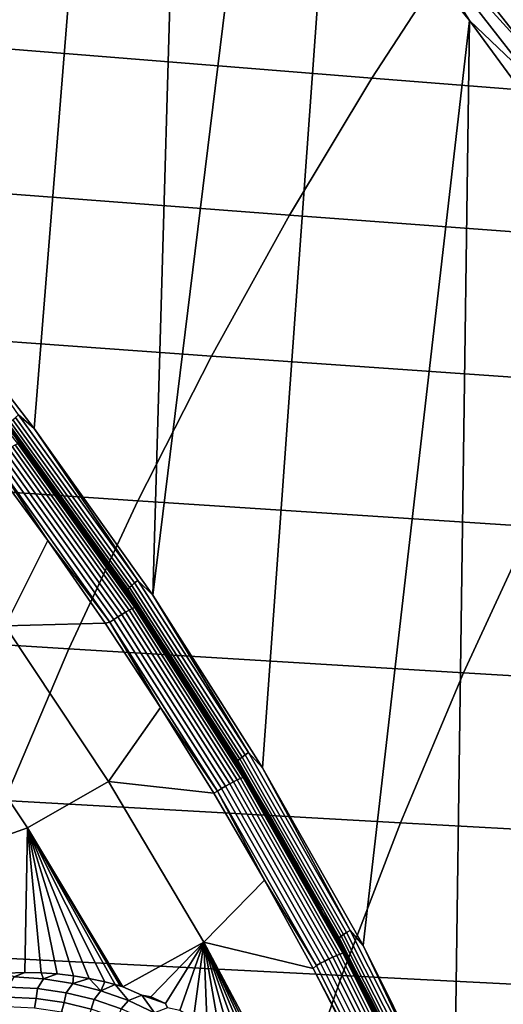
# Model space of a CAD drawing. Header units: metres. Extents: x -240 to 45, y -77 to 27.
# Tile 316 of 656: x -204.65 to -202.78, y 6.91 to 10.72. Entities that reach past the tile are written whole.
import ezdxf

# ---------------------------------------------------------------- set-up
doc = ezdxf.new("R2010")
doc.units = ezdxf.units.M
doc.layers.add('solid_102011X2', color=7, linetype='CONTINUOUS')

msp = doc.modelspace()

# ---------------------------------------------------------------- linework, layer by layer
at = {"layer": 'solid_102011X2'}
for points in [[(-205.084061, 9.756983, 269.331238), (-204.961731, 12.961779, 269.30072), (-204.642792, 12.65951, 269.221191), (-204.833298, 9.449541, 269.268707)], [(-204.833298, 9.449541, 269.268707), (-204.642792, 12.65951, 269.221191), (-204.332092, 12.350646, 269.143738), (-204.59082, 9.135743, 269.208252)], [(-204.59082, 9.135743, 269.208252), (-204.332092, 12.350646, 269.143738), (-204.029739, 12.035393, 269.068359), (-204.131271, 8.489958, 269.093658)], [(-204.131271, 8.489958, 269.093658), (-204.029739, 12.035393, 269.068359), (-203.735886, 11.71395, 268.995087)], [(-204.131271, 8.489958, 269.093658), (-203.735886, 11.71395, 268.995087), (-203.450638, 11.386548, 268.92395), (-203.70665, 7.821687, 268.987793)], [(-203.70665, 7.821687, 268.987793), (-203.450638, 11.386548, 268.92395), (-202.906372, 10.714753, 268.788269), (-203.317978, 7.132874, 268.8909)], [(-203.19249, 11.163969, 268.862823), (-202.906372, 10.714753, 268.788269), (-203.450638, 11.386548, 268.92395)], [(-202.664581, 10.67417, 268.756927), (-203.206116, 11.356335, 268.891968), (-202.665482, 10.766368, 268.779297)], [(-203.200119, 11.261587, 268.87442), (-203.206116, 11.356335, 268.891968), (-202.664581, 10.67417, 268.756927)], [(-204.436417, 11.130947, 316.923096), (-205.910233, 11.25947, 315.310608), (-206.256607, 10.733778, 315.580231), (-204.777054, 10.611333, 317.191345)], [(-202.662109, 10.577878, 268.740295), (-203.200119, 11.261587, 268.87442), (-202.664581, 10.67417, 268.756927)], [(-203.19249, 11.163969, 268.862823), (-203.200119, 11.261587, 268.87442), (-202.662109, 10.577878, 268.740295)], [(-202.658157, 10.478674, 268.729614), (-202.906372, 10.714753, 268.788269), (-203.19249, 11.163969, 268.862823)], [(-202.658157, 10.478674, 268.729614), (-203.19249, 11.163969, 268.862823), (-202.662109, 10.577878, 268.740295)], [(-202.949493, 11.00479, 318.535522), (-204.436417, 11.130947, 316.923096), (-204.777054, 10.611333, 317.191345), (-203.284286, 10.491115, 318.802582)], [(-201.448883, 10.880877, 320.146301), (-202.949493, 11.00479, 318.535522), (-203.284286, 10.491115, 318.802582), (-201.777756, 10.373011, 320.412292)], [(-202.965988, 6.425239, 268.803131), (-203.317978, 7.132874, 268.8909), (-202.906372, 10.714753, 268.788269)], [(-202.965988, 6.425239, 268.803131), (-202.906372, 10.714753, 268.788269), (-202.397812, 10.021931, 268.661469), (-202.651459, 5.700557, 268.724701)], [(-202.658157, 10.478674, 268.729614), (-202.397812, 10.021931, 268.661469), (-202.906372, 10.714753, 268.788269)], [(-203.284286, 10.491115, 318.802582), (-204.777054, 10.611333, 317.191345), (-205.101166, 10.075257, 317.446564), (-203.602844, 9.961158, 319.056671)], [(-201.777756, 10.373011, 320.412292), (-203.284286, 10.491115, 318.802582), (-203.602844, 9.961158, 319.056671), (-202.090698, 9.849041, 320.665405)], [(-203.602844, 9.961158, 319.056671), (-205.101166, 10.075257, 317.446564), (-205.408249, 9.523556, 317.688385), (-203.904678, 9.415744, 319.297394)], [(-202.090698, 9.849041, 320.665405), (-203.602844, 9.961158, 319.056671), (-203.904678, 9.415744, 319.297394), (-202.387192, 9.309785, 320.905212)], [(-204.653442, 9.07681, 269.32254), (-205.137329, 9.686025, 269.443329), (-205.129593, 9.689073, 269.459747), (-204.645569, 9.079657, 269.338928)], [(-204.645569, 9.079657, 269.338928), (-205.129593, 9.689073, 269.459747), (-204.647552, 9.089699, 269.356201)], [(-203.904678, 9.415744, 319.297394), (-205.408249, 9.523556, 317.688385), (-205.697815, 8.957068, 317.916382), (-204.189285, 8.855705, 319.524414)], [(-204.651474, 9.188397, 269.224915), (-204.833298, 9.449541, 269.268707), (-204.59082, 9.135743, 269.208252)], [(-202.387192, 9.309785, 320.905212), (-203.904678, 9.415744, 319.297394), (-204.189285, 8.855705, 319.524414), (-202.666779, 8.756067, 321.131348)], [(-204.651474, 9.188397, 269.224915), (-204.189667, 8.546659, 269.109772), (-204.201965, 8.536978, 269.117462), (-204.663269, 9.177999, 269.232483)], [(-204.651474, 9.188397, 269.224915), (-204.59082, 9.135743, 269.208252), (-204.189667, 8.546659, 269.109772)], [(-204.688522, 9.151806, 269.269379), (-204.228531, 8.512589, 269.154694), (-204.233032, 8.506839, 269.170532), (-204.692719, 9.14563, 269.285156)], [(-204.682068, 9.159421, 269.255066), (-204.221695, 8.519679, 269.140289), (-204.228531, 8.512589, 269.154694), (-204.688522, 9.151806, 269.269379)], [(-204.673569, 9.168242, 269.242645), (-204.212753, 8.527892, 269.127747), (-204.221695, 8.519679, 269.140289), (-204.682068, 9.159421, 269.255066)], [(-204.663269, 9.177999, 269.232483), (-204.201965, 8.536978, 269.117462), (-204.212753, 8.527892, 269.127747), (-204.673569, 9.168242, 269.242645)], [(-204.692719, 9.14563, 269.285156), (-204.233032, 8.506839, 269.170532), (-204.653625, 9.087035, 269.291687)], [(-204.189667, 8.546659, 269.109772), (-204.59082, 9.135743, 269.208252), (-204.131271, 8.489958, 269.093658)], [(-204.653442, 9.07681, 269.32254), (-204.201141, 8.442276, 269.209686), (-204.211395, 8.437819, 269.195068), (-204.663483, 9.072013, 269.307892)], [(-204.653625, 9.087035, 269.291687), (-204.20079, 8.452029, 269.178802), (-204.200317, 8.44945, 269.196045), (-204.653015, 9.084265, 269.308929)], [(-204.233032, 8.506839, 269.170532), (-204.20079, 8.452029, 269.178802), (-204.653625, 9.087035, 269.291687)], [(-204.201141, 8.442276, 269.209686), (-204.653442, 9.07681, 269.32254), (-204.645569, 9.079657, 269.338928), (-204.193146, 8.444915, 269.226044)], [(-204.653015, 9.084265, 269.308929), (-204.535431, 8.929184, 269.297485), (-204.652863, 9.087157, 269.326782)], [(-204.653015, 9.084265, 269.308929), (-204.200317, 8.44945, 269.196045), (-204.535431, 8.929184, 269.297485)], [(-204.535431, 8.929184, 269.297485), (-204.530106, 8.931745, 269.326843), (-204.647552, 9.089699, 269.356201), (-204.652863, 9.087157, 269.326782)], [(-204.645569, 9.079657, 269.338928), (-204.647552, 9.089699, 269.356201), (-204.530106, 8.931745, 269.326843)], [(-204.645569, 9.079657, 269.338928), (-204.530106, 8.931745, 269.326843), (-204.414749, 8.772291, 269.298035)], [(-204.645569, 9.079657, 269.338928), (-204.414749, 8.772291, 269.298035), (-204.301529, 8.611367, 269.269745)], [(-204.645569, 9.079657, 269.338928), (-204.301529, 8.611367, 269.269745), (-204.19043, 8.449001, 269.242004)], [(-204.193146, 8.444915, 269.226044), (-204.645569, 9.079657, 269.338928), (-204.19043, 8.449001, 269.242004)], [(-204.71759, 9.03742, 269.275238), (-204.267197, 8.405642, 269.162781), (-204.282455, 8.395375, 269.162628), (-204.732315, 9.026391, 269.274963)], [(-204.702866, 9.047832, 269.278839), (-204.251953, 8.415331, 269.16629), (-204.267197, 8.405642, 269.162781), (-204.71759, 9.03742, 269.275238)], [(-204.688614, 9.057274, 269.285675), (-204.237244, 8.424115, 269.173004), (-204.251953, 8.415331, 269.16629), (-204.702866, 9.047832, 269.278839)], [(-204.675339, 9.065426, 269.295441), (-204.223572, 8.431697, 269.182709), (-204.237244, 8.424115, 269.173004), (-204.688614, 9.057274, 269.285675)], [(-204.663483, 9.072013, 269.307892), (-204.211395, 8.437819, 269.195068), (-204.223572, 8.431697, 269.182709), (-204.675339, 9.065426, 269.295441)], [(-204.703339, 8.371054, 269.352081), (-205.132278, 8.952476, 269.459869), (-204.769348, 9.016728, 269.286713), (-204.538239, 8.701915, 269.228973)], [(-204.746536, 9.015117, 269.278015), (-204.538239, 8.701915, 269.228973), (-204.769348, 9.016728, 269.286713)], [(-204.732315, 9.026391, 269.274963), (-204.282455, 8.395375, 269.162628), (-204.297226, 8.384879, 269.165802), (-204.746536, 9.015117, 269.278015)], [(-204.746536, 9.015117, 269.278015), (-204.297226, 8.384879, 269.165802), (-204.538239, 8.701915, 269.228973)], [(-204.189285, 8.855705, 319.524414), (-205.697815, 8.957068, 317.916382), (-205.969421, 8.376681, 318.13028), (-204.456253, 8.281917, 319.737366)], [(-204.420105, 8.769712, 269.268738), (-204.414749, 8.772291, 269.298035), (-204.530106, 8.931745, 269.326843), (-204.535431, 8.929184, 269.297485)], [(-204.200317, 8.44945, 269.196045), (-204.420105, 8.769712, 269.268738), (-204.535431, 8.929184, 269.297485)], [(-202.666779, 8.756067, 321.131348), (-204.189285, 8.855705, 319.524414), (-204.456253, 8.281917, 319.737366), (-202.929016, 8.18875, 321.343445)], [(-204.3069, 8.608776, 269.240509), (-204.301529, 8.611367, 269.269745), (-204.414749, 8.772291, 269.298035), (-204.420105, 8.769712, 269.268738)], [(-204.200317, 8.44945, 269.196045), (-204.3069, 8.608776, 269.240509), (-204.420105, 8.769712, 269.268738)], [(-201.129517, 8.658066, 322.735779), (-202.666779, 8.756067, 321.131348), (-202.929016, 8.18875, 321.343445), (-201.386978, 8.097099, 322.947174)], [(-204.703339, 8.371054, 269.352081), (-204.538239, 8.701915, 269.228973), (-204.315536, 8.381249, 269.17334)], [(-204.297226, 8.384879, 269.165802), (-204.315536, 8.381249, 269.17334), (-204.538239, 8.701915, 269.228973)], [(-204.195847, 8.446402, 269.21283), (-204.19043, 8.449001, 269.242004), (-204.301529, 8.611367, 269.269745), (-204.3069, 8.608776, 269.240509)], [(-204.200317, 8.44945, 269.196045), (-204.195847, 8.446402, 269.21283), (-204.3069, 8.608776, 269.240509)], [(-204.189667, 8.546659, 269.109772), (-203.761459, 7.880555, 269.002991), (-203.774246, 7.871619, 269.010834), (-204.201965, 8.536978, 269.117462)], [(-204.189667, 8.546659, 269.109772), (-204.131271, 8.489958, 269.093658), (-203.761459, 7.880555, 269.002991)], [(-204.228531, 8.512589, 269.154694), (-203.802002, 7.849111, 269.04834), (-203.806793, 7.843803, 269.06427), (-204.233032, 8.506839, 269.170532)], [(-204.233032, 8.506839, 269.170532), (-203.806793, 7.843803, 269.06427), (-204.20079, 8.452029, 269.178802)], [(-204.221695, 8.519679, 269.140289), (-203.79483, 7.855654, 269.033844), (-203.802002, 7.849111, 269.04834), (-204.228531, 8.512589, 269.154694)], [(-204.212753, 8.527892, 269.127747), (-203.785477, 7.863234, 269.02121), (-203.79483, 7.855654, 269.033844), (-204.221695, 8.519679, 269.140289)], [(-204.201965, 8.536978, 269.117462), (-203.774246, 7.871619, 269.010834), (-203.785477, 7.863234, 269.02121), (-204.212753, 8.527892, 269.127747)], [(-203.761459, 7.880555, 269.002991), (-204.131271, 8.489958, 269.093658), (-203.70665, 7.821687, 268.987793)], [(-204.223572, 8.431697, 269.182709), (-203.804703, 7.774367, 269.078217), (-203.818741, 7.767376, 269.068604), (-204.237244, 8.424115, 269.173004)], [(-204.211395, 8.437819, 269.195068), (-203.792252, 7.780009, 269.090515), (-203.804703, 7.774367, 269.078217), (-204.223572, 8.431697, 269.182709)], [(-204.201141, 8.442276, 269.209686), (-203.781784, 7.784113, 269.105103), (-203.792252, 7.780009, 269.090515), (-204.211395, 8.437819, 269.195068)], [(-203.781784, 7.784113, 269.105103), (-204.201141, 8.442276, 269.209686), (-204.193146, 8.444915, 269.226044), (-203.773666, 7.78654, 269.121429)], [(-204.20079, 8.452029, 269.178802), (-203.78093, 7.793339, 269.074097), (-203.780563, 7.790958, 269.0914), (-204.200317, 8.44945, 269.196045)], [(-203.806793, 7.843803, 269.06427), (-203.78093, 7.793339, 269.074097), (-204.20079, 8.452029, 269.178802)], [(-204.200317, 8.44945, 269.196045), (-203.780563, 7.790958, 269.0914), (-204.195847, 8.446402, 269.21283)], [(-204.086945, 8.282613, 269.185669), (-204.081497, 8.285223, 269.214813), (-204.19043, 8.449001, 269.242004), (-204.195847, 8.446402, 269.21283)], [(-203.780563, 7.790958, 269.0914), (-204.086945, 8.282613, 269.185669), (-204.195847, 8.446402, 269.21283)], [(-204.193146, 8.444915, 269.226044), (-204.19043, 8.449001, 269.242004), (-204.081497, 8.285223, 269.214813)], [(-204.193146, 8.444915, 269.226044), (-204.081497, 8.285223, 269.214813), (-203.974747, 8.120059, 269.188141)], [(-204.193146, 8.444915, 269.226044), (-203.974747, 8.120059, 269.188141), (-203.870178, 7.953541, 269.162048)], [(-203.773666, 7.78654, 269.121429), (-204.193146, 8.444915, 269.226044), (-203.870178, 7.953541, 269.162048)], [(-204.282455, 8.395375, 269.162628), (-203.865356, 7.740863, 269.058502), (-203.880661, 7.731176, 269.061798), (-204.297226, 8.384879, 269.165802)], [(-204.267197, 8.405642, 269.162781), (-203.849594, 7.750336, 269.058563), (-203.865356, 7.740863, 269.058502), (-204.282455, 8.395375, 269.162628)], [(-204.251953, 8.415331, 269.16629), (-203.833862, 7.759274, 269.061951), (-203.849594, 7.750336, 269.058563), (-204.267197, 8.405642, 269.162781)], [(-204.237244, 8.424115, 269.173004), (-203.818741, 7.767376, 269.068604), (-203.833862, 7.759274, 269.061951), (-204.251953, 8.415331, 269.16629)], [(-204.456253, 8.281917, 319.737366), (-205.969421, 8.376681, 318.13028), (-206.222656, 7.783297, 318.329681), (-204.70517, 7.695273, 319.935883)], [(-205.015427, 8.185957, 269.498047), (-204.703339, 8.371054, 269.352081), (-204.303528, 7.768714, 269.251587), (-204.616211, 7.589229, 269.397186)], [(-204.303528, 7.768714, 269.251587), (-204.703339, 8.371054, 269.352081), (-204.315536, 8.381249, 269.17334), (-204.101395, 8.054964, 269.119843)], [(-204.297226, 8.384879, 269.165802), (-204.101395, 8.054964, 269.119843), (-204.315536, 8.381249, 269.17334)], [(-204.297226, 8.384879, 269.165802), (-203.880661, 7.731176, 269.061798), (-204.101395, 8.054964, 269.119843)], [(-202.929016, 8.18875, 321.343445), (-204.456253, 8.281917, 319.737366), (-204.70517, 7.695273, 319.935883), (-203.173523, 7.608719, 321.541229)], [(-203.980225, 8.117435, 269.159058), (-203.974747, 8.120059, 269.188141), (-204.081497, 8.285223, 269.214813), (-204.086945, 8.282613, 269.185669)], [(-203.780563, 7.790958, 269.0914), (-203.980225, 8.117435, 269.159058), (-204.086945, 8.282613, 269.185669)], [(-204.970688, 7.463187, 269.531036), (-205.256973, 7.890056, 269.603638), (-205.015427, 8.185957, 269.498047), (-204.616211, 7.589229, 269.397186)], [(-201.386978, 8.097099, 322.947174), (-202.929016, 8.18875, 321.343445), (-203.173523, 7.608719, 321.541229), (-201.627029, 7.523561, 323.144287)], [(-203.875687, 7.950902, 269.132996), (-203.870178, 7.953541, 269.162048), (-203.974747, 8.120059, 269.188141), (-203.980225, 8.117435, 269.159058)], [(-203.780563, 7.790958, 269.0914), (-203.875687, 7.950902, 269.132996), (-203.980225, 8.117435, 269.159058)], [(-204.303528, 7.768714, 269.251587), (-204.101395, 8.054964, 269.119843), (-203.895935, 7.723281, 269.068542)], [(-203.880661, 7.731176, 269.061798), (-203.895935, 7.723281, 269.068542), (-204.101395, 8.054964, 269.119843)], [(-203.773346, 7.783044, 269.107483), (-203.767807, 7.785699, 269.136505), (-203.870178, 7.953541, 269.162048), (-203.875687, 7.950902, 269.132996)], [(-203.780563, 7.790958, 269.0914), (-203.773346, 7.783044, 269.107483), (-203.875687, 7.950902, 269.132996)], [(-203.773666, 7.78654, 269.121429), (-203.870178, 7.953541, 269.162048), (-203.767807, 7.785699, 269.136505)], [(-203.79483, 7.855654, 269.033844), (-203.402786, 7.169122, 268.936096), (-203.410278, 7.163145, 268.950684), (-203.802002, 7.849111, 269.04834)], [(-203.785477, 7.863234, 269.02121), (-203.393051, 7.176045, 268.92337), (-203.402786, 7.169122, 268.936096), (-203.79483, 7.855654, 269.033844)], [(-203.774246, 7.871619, 269.010834), (-203.381409, 7.183705, 268.912872), (-203.393051, 7.176045, 268.92337), (-203.785477, 7.863234, 269.02121)], [(-203.761459, 7.880555, 269.002991), (-203.368179, 7.191867, 268.904938), (-203.381409, 7.183705, 268.912872), (-203.774246, 7.871619, 269.010834)], [(-203.761459, 7.880555, 269.002991), (-203.70665, 7.821687, 268.987793), (-203.368179, 7.191867, 268.904938)], [(-203.802002, 7.849111, 269.04834), (-203.410278, 7.163145, 268.950684), (-203.415329, 7.158296, 268.966644), (-203.806793, 7.843803, 269.06427)], [(-203.806793, 7.843803, 269.06427), (-203.415329, 7.158296, 268.966644), (-203.78093, 7.793339, 269.074097)], [(-203.368179, 7.191867, 268.904938), (-203.70665, 7.821687, 268.987793), (-203.317978, 7.132874, 268.8909)], [(-203.792252, 7.780009, 269.090515), (-203.407288, 7.100355, 268.994598), (-203.419998, 7.095208, 268.98233), (-203.804703, 7.774367, 269.078217)], [(-203.781784, 7.784113, 269.105103), (-203.396637, 7.104096, 269.009125), (-203.407288, 7.100355, 268.994598), (-203.792252, 7.780009, 269.090515)], [(-203.396637, 7.104096, 269.009125), (-203.781784, 7.784113, 269.105103), (-203.773666, 7.78654, 269.121429), (-203.388412, 7.106304, 269.025421)], [(-203.78093, 7.793339, 269.074097), (-203.395294, 7.112701, 268.977966), (-203.395065, 7.110527, 268.99527), (-203.780563, 7.790958, 269.0914)], [(-203.415329, 7.158296, 268.966644), (-203.395294, 7.112701, 268.977966), (-203.78093, 7.793339, 269.074097)], [(-203.780563, 7.790958, 269.0914), (-203.395065, 7.110527, 268.99527), (-203.773346, 7.783044, 269.107483)], [(-203.773666, 7.78654, 269.121429), (-203.767807, 7.785699, 269.136505), (-203.667648, 7.616561, 269.111511)], [(-203.773666, 7.78654, 269.121429), (-203.667648, 7.616561, 269.111511), (-203.569748, 7.446156, 269.087097)], [(-203.773666, 7.78654, 269.121429), (-203.569748, 7.446156, 269.087097), (-203.474075, 7.274515, 269.063232)], [(-203.388412, 7.106304, 269.025421), (-203.773666, 7.78654, 269.121429), (-203.474075, 7.274515, 269.063232)], [(-203.673233, 7.613889, 269.08252), (-203.667648, 7.616561, 269.111511), (-203.767807, 7.785699, 269.136505), (-203.773346, 7.783044, 269.107483)], [(-203.395065, 7.110527, 268.99527), (-203.673233, 7.613889, 269.08252), (-203.773346, 7.783044, 269.107483)], [(-204.616211, 7.589229, 269.397186), (-204.303528, 7.768714, 269.251587), (-203.933868, 7.146984, 269.158661), (-204.247375, 6.973002, 269.303925)], [(-203.933868, 7.146984, 269.158661), (-204.303528, 7.768714, 269.251587), (-203.895935, 7.723281, 269.068542), (-203.699295, 7.386452, 269.01947)], [(-203.865356, 7.740863, 269.058502), (-203.482285, 7.06462, 268.962952), (-203.498062, 7.055772, 268.966339), (-203.880661, 7.731176, 269.061798)], [(-203.849594, 7.750336, 269.058563), (-203.466049, 7.073272, 268.962921), (-203.482285, 7.06462, 268.962952), (-203.865356, 7.740863, 269.058502)], [(-203.833862, 7.759274, 269.061951), (-203.44989, 7.081433, 268.966217), (-203.466049, 7.073272, 268.962921), (-203.849594, 7.750336, 269.058563)], [(-203.818741, 7.767376, 269.068604), (-203.434372, 7.088829, 268.972778), (-203.44989, 7.081433, 268.966217), (-203.833862, 7.759274, 269.061951)], [(-203.804703, 7.774367, 269.078217), (-203.419998, 7.095208, 268.98233), (-203.434372, 7.088829, 268.972778), (-203.818741, 7.767376, 269.068604)], [(-203.880661, 7.731176, 269.061798), (-203.699295, 7.386452, 269.01947), (-203.895935, 7.723281, 269.068542)], [(-203.880661, 7.731176, 269.061798), (-203.498062, 7.055772, 268.966339), (-203.699295, 7.386452, 269.01947)], [(-203.173523, 7.608719, 321.541229), (-204.70517, 7.695273, 319.935883), (-204.935593, 7.096672, 320.11969), (-203.399902, 7.016862, 321.724304)], [(-204.626373, 7.02942, 269.437531), (-204.7005, 7.027002, 269.462433), (-204.970688, 7.463187, 269.531036), (-204.616211, 7.589229, 269.397186)], [(-204.56366, 7.028121, 269.416077), (-204.626373, 7.02942, 269.437531), (-204.616211, 7.589229, 269.397186)], [(-204.256393, 6.975757, 269.30719), (-204.616211, 7.589229, 269.397186), (-204.247375, 6.973002, 269.303925)], [(-204.501114, 7.023725, 269.394379), (-204.56366, 7.028121, 269.416077), (-204.616211, 7.589229, 269.397186)], [(-204.439011, 7.016278, 269.372559), (-204.501114, 7.023725, 269.394379), (-204.616211, 7.589229, 269.397186)], [(-204.377365, 7.005768, 269.350677), (-204.439011, 7.016278, 269.372559), (-204.616211, 7.589229, 269.397186)], [(-204.316498, 6.992262, 269.328857), (-204.377365, 7.005768, 269.350677), (-204.616211, 7.589229, 269.397186)], [(-204.277313, 6.981863, 269.314758), (-204.316498, 6.992262, 269.328857), (-204.616211, 7.589229, 269.397186)], [(-204.256393, 6.975757, 269.30719), (-204.277313, 6.981863, 269.314758), (-204.616211, 7.589229, 269.397186)], [(-203.575348, 7.443467, 269.058105), (-203.569748, 7.446156, 269.087097), (-203.667648, 7.616561, 269.111511), (-203.673233, 7.613889, 269.08252)], [(-203.395065, 7.110527, 268.99527), (-203.575348, 7.443467, 269.058105), (-203.673233, 7.613889, 269.08252)], [(-201.627029, 7.523561, 323.144287), (-203.173523, 7.608719, 321.541229), (-203.399902, 7.016862, 321.724304), (-201.849274, 6.93833, 323.326782)], [(-203.479721, 7.271808, 269.034271), (-203.474075, 7.274515, 269.063232), (-203.569748, 7.446156, 269.087097), (-203.575348, 7.443467, 269.058105)], [(-203.395065, 7.110527, 268.99527), (-203.479721, 7.271808, 269.034271), (-203.575348, 7.443467, 269.058105)], [(-203.933868, 7.146984, 269.158661), (-203.699295, 7.386452, 269.01947), (-203.511581, 7.044716, 268.972626)], [(-203.498062, 7.055772, 268.966339), (-203.511581, 7.044716, 268.972626), (-203.699295, 7.386452, 269.01947)], [(-203.386353, 7.098947, 269.010986), (-203.380676, 7.101669, 269.039917), (-203.474075, 7.274515, 269.063232), (-203.479721, 7.271808, 269.034271)], [(-203.395065, 7.110527, 268.99527), (-203.386353, 7.098947, 269.010986), (-203.479721, 7.271808, 269.034271)], [(-203.388412, 7.106304, 269.025421), (-203.474075, 7.274515, 269.063232), (-203.380676, 7.101669, 269.039917)], [(-203.402786, 7.169122, 268.936096), (-203.046738, 6.462015, 268.847321), (-203.054535, 6.456623, 268.861969), (-203.410278, 7.163145, 268.950684)], [(-203.393051, 7.176045, 268.92337), (-203.036682, 6.468261, 268.834503), (-203.046738, 6.462015, 268.847321), (-203.402786, 7.169122, 268.936096)], [(-203.381409, 7.183705, 268.912872), (-203.024643, 6.475171, 268.823944), (-203.036682, 6.468261, 268.834503), (-203.393051, 7.176045, 268.92337)], [(-203.368179, 7.191867, 268.904938), (-203.011017, 6.482534, 268.815887), (-203.024643, 6.475171, 268.823944), (-203.381409, 7.183705, 268.912872)], [(-203.368179, 7.191867, 268.904938), (-203.317978, 7.132874, 268.8909), (-203.011017, 6.482534, 268.815887)], [(-204.174179, 6.941069, 269.277832), (-204.247375, 6.973002, 269.303925), (-203.933868, 7.146984, 269.158661), (-204.139404, 6.934106, 269.264709)], [(-204.082794, 6.909123, 269.24411), (-204.139404, 6.934106, 269.264709), (-203.933868, 7.146984, 269.158661)], [(-204.075165, 6.891757, 269.242188), (-204.082794, 6.909123, 269.24411), (-203.933868, 7.146984, 269.158661), (-204.027557, 6.881434, 269.223999)], [(-203.973846, 6.851172, 269.204529), (-204.027557, 6.881434, 269.223999), (-203.933868, 7.146984, 269.158661)], [(-203.921692, 6.818361, 269.185699), (-203.973846, 6.851172, 269.204529), (-203.933868, 7.146984, 269.158661)], [(-203.594437, 6.507985, 269.07309), (-203.933868, 7.146984, 269.158661), (-203.511581, 7.044716, 268.972626), (-203.332916, 6.698316, 268.92804)], [(-203.646759, 6.573664, 269.089996), (-203.933868, 7.146984, 269.158661), (-203.594437, 6.507985, 269.07309)], [(-203.871231, 6.78314, 269.167603), (-203.921692, 6.818361, 269.185699), (-203.933868, 7.146984, 269.158661)], [(-203.822479, 6.745542, 269.150269), (-203.871231, 6.78314, 269.167603), (-203.933868, 7.146984, 269.158661)], [(-203.775589, 6.705702, 269.133789), (-203.822479, 6.745542, 269.150269), (-203.933868, 7.146984, 269.158661)], [(-203.730576, 6.663677, 269.118195), (-203.775589, 6.705702, 269.133789), (-203.933868, 7.146984, 269.158661)], [(-203.687622, 6.619638, 269.103607), (-203.730576, 6.663677, 269.118195), (-203.933868, 7.146984, 269.158661)], [(-203.646759, 6.573664, 269.089996), (-203.687622, 6.619638, 269.103607), (-203.933868, 7.146984, 269.158661)], [(-203.410278, 7.163145, 268.950684), (-203.054535, 6.456623, 268.861969), (-203.059814, 6.452249, 268.878021), (-203.415329, 7.158296, 268.966644)], [(-203.415329, 7.158296, 268.966644), (-203.059814, 6.452249, 268.878021), (-203.395294, 7.112701, 268.977966)], [(-203.011017, 6.482534, 268.815887), (-203.317978, 7.132874, 268.8909), (-202.965988, 6.425239, 268.803131)], [(-203.399902, 7.016862, 321.724304), (-204.935593, 7.096672, 320.11969), (-205.147232, 6.487049, 320.288513), (-203.607788, 6.414105, 321.892456)], [(-203.419998, 7.095208, 268.98233), (-203.070663, 6.396068, 268.895264), (-203.085327, 6.390318, 268.885773), (-203.434372, 7.088829, 268.972778)], [(-203.407288, 7.100355, 268.994598), (-203.057693, 6.400704, 268.907471), (-203.070663, 6.396068, 268.895264), (-203.419998, 7.095208, 268.98233)], [(-203.396637, 7.104096, 269.009125), (-203.046875, 6.404071, 268.921967), (-203.057693, 6.400704, 268.907471), (-203.407288, 7.100355, 268.994598)], [(-203.046875, 6.404071, 268.921967), (-203.396637, 7.104096, 269.009125), (-203.388412, 7.106304, 269.025421), (-203.038574, 6.406054, 268.938263)], [(-203.395294, 7.112701, 268.977966), (-203.045059, 6.412003, 268.890625), (-203.044922, 6.41004, 268.907959), (-203.395065, 7.110527, 268.99527)], [(-203.059814, 6.452249, 268.878021), (-203.045059, 6.412003, 268.890625), (-203.395294, 7.112701, 268.977966)], [(-203.395065, 7.110527, 268.99527), (-203.044922, 6.41004, 268.907959), (-203.386353, 7.098947, 269.010986)], [(-203.388412, 7.106304, 269.025421), (-203.380676, 7.101669, 269.039917), (-203.289566, 6.927645, 269.017181)], [(-203.388412, 7.106304, 269.025421), (-203.289566, 6.927645, 269.017181), (-203.200729, 6.752474, 268.995026)], [(-203.388412, 7.106304, 269.025421), (-203.200729, 6.752474, 268.995026), (-203.114212, 6.57619, 268.97345)], [(-203.038574, 6.406054, 268.938263), (-203.388412, 7.106304, 269.025421), (-203.114212, 6.57619, 268.97345)], [(-203.295273, 6.924915, 268.988281), (-203.289566, 6.927645, 269.017181), (-203.380676, 7.101669, 269.039917), (-203.386353, 7.098947, 269.010986)], [(-203.044922, 6.41004, 268.907959), (-203.295273, 6.924915, 268.988281), (-203.386353, 7.098947, 269.010986)], [(-203.498062, 7.055772, 268.966339), (-203.150635, 6.360505, 268.879669), (-203.511581, 7.044716, 268.972626)], [(-203.482285, 7.06462, 268.962952), (-203.134415, 6.368487, 268.87619), (-203.150635, 6.360505, 268.879669), (-203.498062, 7.055772, 268.966339)], [(-203.466049, 7.073272, 268.962921), (-203.117752, 6.376291, 268.876068), (-203.134415, 6.368487, 268.87619), (-203.482285, 7.06462, 268.962952)], [(-203.44989, 7.081433, 268.966217), (-203.101212, 6.383651, 268.879303), (-203.117752, 6.376291, 268.876068), (-203.466049, 7.073272, 268.962921)], [(-203.434372, 7.088829, 268.972778), (-203.085327, 6.390318, 268.885773), (-203.101212, 6.383651, 268.879303), (-203.44989, 7.081433, 268.966217)], [(-204.668427, 7.011711, 269.452026), (-204.7005, 7.027002, 269.462433), (-204.626373, 7.02942, 269.437531)], [(-204.553894, 7.00419, 269.413055), (-204.668427, 7.011711, 269.452026), (-204.626373, 7.02942, 269.437531), (-204.56366, 7.028121, 269.416077)], [(-204.553894, 7.00419, 269.413055), (-204.56366, 7.028121, 269.416077), (-204.501114, 7.023725, 269.394379)], [(-204.441513, 6.986158, 269.373749), (-204.553894, 7.00419, 269.413055), (-204.501114, 7.023725, 269.394379), (-204.439011, 7.016278, 269.372559)], [(-204.441513, 6.986158, 269.373749), (-204.439011, 7.016278, 269.372559), (-204.377365, 7.005768, 269.350677)], [(-201.849274, 6.93833, 323.326782), (-203.399902, 7.016862, 321.724304), (-203.607788, 6.414105, 321.892456), (-202.05336, 6.342319, 323.494354)], [(-203.150635, 6.360505, 268.879669), (-203.332916, 6.698316, 268.92804), (-203.511581, 7.044716, 268.972626)], [(-204.553894, 7.00419, 269.413055), (-204.577744, 6.966648, 269.41748), (-204.690765, 6.972137, 269.456299), (-204.668427, 7.011711, 269.452026)], [(-204.441513, 6.986158, 269.373749), (-204.466736, 6.950572, 269.378235), (-204.577744, 6.966648, 269.41748), (-204.553894, 7.00419, 269.413055)], [(-204.332016, 6.958029, 269.334656), (-204.358505, 6.924335, 269.339081), (-204.466736, 6.950572, 269.378235), (-204.441513, 6.986158, 269.373749)], [(-204.441513, 6.986158, 269.373749), (-204.377365, 7.005768, 269.350677), (-204.332016, 6.958029, 269.334656)], [(-204.332016, 6.958029, 269.334656), (-204.377365, 7.005768, 269.350677), (-204.316498, 6.992262, 269.328857)], [(-204.332016, 6.958029, 269.334656), (-204.316498, 6.992262, 269.328857), (-204.277313, 6.981863, 269.314758)], [(-204.332016, 6.958029, 269.334656), (-204.277313, 6.981863, 269.314758), (-204.226105, 6.920232, 269.296295)], [(-204.256393, 6.975757, 269.30719), (-204.247375, 6.973002, 269.303925), (-204.277313, 6.981863, 269.314758)], [(-204.226105, 6.920232, 269.296295), (-204.277313, 6.981863, 269.314758), (-204.247375, 6.973002, 269.303925), (-204.174179, 6.941069, 269.277832)], [(-204.582642, 6.927776, 269.409851), (-204.692123, 6.933107, 269.448059), (-204.690765, 6.972137, 269.456299), (-204.577744, 6.966648, 269.41748)], [(-204.475082, 6.91218, 269.371185), (-204.582642, 6.927776, 269.409851), (-204.577744, 6.966648, 269.41748), (-204.466736, 6.950572, 269.378235)], [(-204.370224, 6.886725, 269.332642), (-204.475082, 6.91218, 269.371185), (-204.466736, 6.950572, 269.378235), (-204.358505, 6.924335, 269.339081)], [(-204.226105, 6.920232, 269.296295), (-204.253769, 6.888366, 269.300598), (-204.358505, 6.924335, 269.339081), (-204.332016, 6.958029, 269.334656)], [(-204.174179, 6.941069, 269.277832), (-204.12439, 6.873267, 269.259155), (-204.226105, 6.920232, 269.296295)], [(-204.174179, 6.941069, 269.277832), (-204.139404, 6.934106, 269.264709), (-204.082794, 6.909123, 269.24411)], [(-204.12439, 6.873267, 269.259155), (-204.174179, 6.941069, 269.277832), (-204.082794, 6.909123, 269.24411), (-204.075165, 6.891757, 269.242188)], [(-204.589096, 6.890417, 269.397369), (-204.69516, 6.895519, 269.434967), (-204.692123, 6.933107, 269.448059), (-204.582642, 6.927776, 269.409851)], [(-204.484909, 6.875363, 269.359283), (-204.589096, 6.890417, 269.397369), (-204.582642, 6.927776, 269.409851), (-204.475082, 6.91218, 269.371185)], [(-204.38327, 6.850742, 269.32132), (-204.484909, 6.875363, 269.359283), (-204.475082, 6.91218, 269.371185), (-204.370224, 6.886725, 269.332642)], [(-204.268738, 6.85183, 269.294708), (-204.370224, 6.886725, 269.332642), (-204.358505, 6.924335, 269.339081), (-204.253769, 6.888366, 269.300598)], [(-204.12439, 6.873267, 269.259155), (-204.153152, 6.843167, 269.263275), (-204.253769, 6.888366, 269.300598), (-204.226105, 6.920232, 269.296295)], [(-203.206482, 6.749747, 268.966156), (-203.200729, 6.752474, 268.995026), (-203.289566, 6.927645, 269.017181), (-203.295273, 6.924915, 268.988281)], [(-203.044922, 6.41004, 268.907959), (-203.206482, 6.749747, 268.966156), (-203.295273, 6.924915, 268.988281)]]:
    msp.add_3dface(points, dxfattribs=at)

doc.saveas('drawing.dxf')
